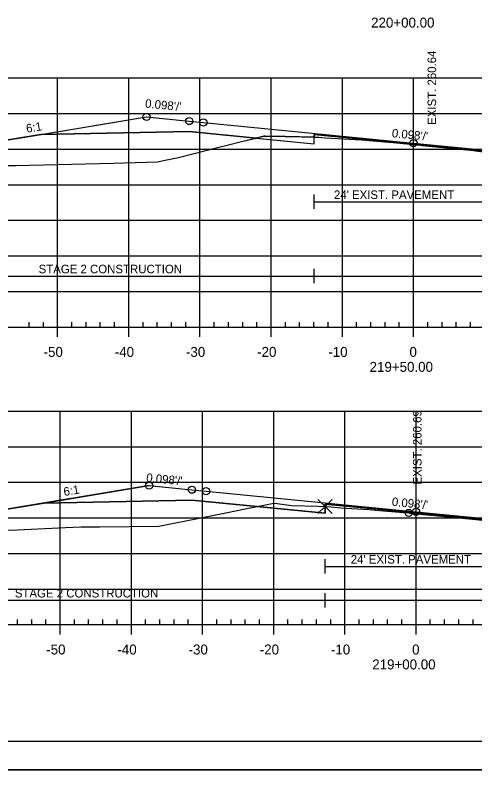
# Model space of a CAD drawing. Extents: x 1365647 to 1367999, y 387113 to 400173.
# Drawn here: x 1365837.8 to 1365902.4, y 391212.8 to 391318.9 of the extents above; entities that cross this region are included whole.
import ezdxf

# ---------------------------------------------------------------- set-up
doc = ezdxf.new("R2010")
doc.units = 0
for name, color, linetype in [('R_Alt Surface', 7, 'Continuous'), ('R_Axis', 7, 'Continuous'), ('R_Axis Annot', 7, 'Continuous'), ('R_Border', 7, 'Continuous'), ('R_Contours', 7, 'Continuous'), ('R_Exist Surface', 7, 'Continuous'), ('R_Fin Surface', 7, 'Continuous'), ('R_Fin Surface Annot', 7, 'Continuous'), ('R_Grid', 7, 'Continuous'), ('R_No Plot', 7, 'Continuous'), ('R_Proposed Const Limits', 7, 'Continuous'), ('R_Water', 7, 'Continuous'), ('R_Xsect Elev', 7, 'Continuous')]:
    doc.layers.add(name, color=color, linetype=linetype)

msp = doc.modelspace()

# ---------------------------------------------------------------- linework, layer by layer
at = {"layer": 'R_Alt Surface'}
for points in [[(1365841.41, 391302.12), (1365862.22, 391302.54), (1365879.78, 391300.82), (1365879.78, 391302.11), (1365893.72, 391300.74), (1365903.55, 391299.78), (1365903.55, 391298.49), (1365925.22, 391296.36), (1365952.65, 391293.67)], [(1365841.78, 391250.31), (1365862.59, 391250.72), (1365881.3, 391248.89), (1365881.3, 391250.18), (1365894.09, 391248.93), (1365904.84, 391247.88), (1365904.84, 391246.59), (1365925.59, 391244.55), (1365953.01, 391241.86)]]:
    msp.add_lwpolyline(points, dxfattribs=at)
at = {"layer": 'R_Axis'}
for p, q in [((1365839.73, 391275.06), (1365839.73, 391275.76)), ((1365841.73, 391275.06), (1365841.73, 391275.76)), ((1365845.73, 391275.06), (1365845.73, 391275.76)), ((1365847.73, 391275.06), (1365847.73, 391275.76)), ((1365849.73, 391275.06), (1365849.73, 391275.76)), ((1365851.73, 391275.06), (1365851.73, 391275.76)), ((1365855.73, 391275.06), (1365855.73, 391275.76)), ((1365857.73, 391275.06), (1365857.73, 391275.76)), ((1365859.73, 391275.06), (1365859.73, 391275.76)), ((1365861.73, 391275.06), (1365861.73, 391275.76)), ((1365865.73, 391275.06), (1365865.73, 391275.76)), ((1365867.73, 391275.06), (1365867.73, 391275.76)), ((1365869.73, 391275.06), (1365869.73, 391275.76)), ((1365871.73, 391275.06), (1365871.73, 391275.76)), ((1365875.73, 391275.06), (1365875.73, 391275.76)), ((1365877.73, 391275.06), (1365877.73, 391275.76)), ((1365879.73, 391275.06), (1365879.73, 391275.76)), ((1365881.73, 391275.06), (1365881.73, 391275.76)), ((1365885.73, 391275.06), (1365885.73, 391275.76)), ((1365887.73, 391275.06), (1365887.73, 391275.76)), ((1365889.73, 391275.06), (1365889.73, 391275.76)), ((1365891.73, 391275.06), (1365891.73, 391275.76)), ((1365895.73, 391275.06), (1365895.73, 391275.76)), ((1365897.73, 391275.06), (1365897.73, 391275.76)), ((1365899.73, 391275.06), (1365899.73, 391275.76)), ((1365901.73, 391275.06), (1365901.73, 391275.76)), ((1365748.73, 391275.06), (1366038.73, 391275.06)), ((1365843.73, 391273.66), (1365843.73, 391275.06)), ((1365853.73, 391273.66), (1365853.73, 391275.06)), ((1365863.73, 391273.66), (1365863.73, 391275.06)), ((1365873.73, 391273.66), (1365873.73, 391275.06)), ((1365883.73, 391273.66), (1365883.73, 391275.06)), ((1365893.73, 391273.66), (1365893.73, 391275.06)), ((1365749.09, 391233.24), (1366039.09, 391233.24)), ((1365838.09, 391233.24), (1365838.09, 391233.94)), ((1365840.09, 391233.24), (1365840.09, 391233.94)), ((1365842.09, 391233.24), (1365842.09, 391233.94)), ((1365844.09, 391231.84), (1365844.09, 391233.24)), ((1365846.09, 391233.24), (1365846.09, 391233.94)), ((1365848.09, 391233.24), (1365848.09, 391233.94)), ((1365850.09, 391233.24), (1365850.09, 391233.94)), ((1365852.09, 391233.24), (1365852.09, 391233.94)), ((1365854.09, 391231.84), (1365854.09, 391233.24)), ((1365856.09, 391233.24), (1365856.09, 391233.94)), ((1365858.09, 391233.24), (1365858.09, 391233.94)), ((1365860.09, 391233.24), (1365860.09, 391233.94)), ((1365862.09, 391233.24), (1365862.09, 391233.94)), ((1365864.09, 391231.84), (1365864.09, 391233.24)), ((1365866.09, 391233.24), (1365866.09, 391233.94)), ((1365868.09, 391233.24), (1365868.09, 391233.94)), ((1365870.09, 391233.24), (1365870.09, 391233.94)), ((1365872.09, 391233.24), (1365872.09, 391233.94)), ((1365874.09, 391231.84), (1365874.09, 391233.24)), ((1365876.09, 391233.24), (1365876.09, 391233.94)), ((1365878.09, 391233.24), (1365878.09, 391233.94)), ((1365880.09, 391233.24), (1365880.09, 391233.94)), ((1365882.09, 391233.24), (1365882.09, 391233.94)), ((1365884.09, 391231.84), (1365884.09, 391233.24)), ((1365886.09, 391233.24), (1365886.09, 391233.94)), ((1365888.09, 391233.24), (1365888.09, 391233.94)), ((1365890.09, 391233.24), (1365890.09, 391233.94)), ((1365892.09, 391233.24), (1365892.09, 391233.94)), ((1365894.09, 391231.84), (1365894.09, 391233.24)), ((1365896.09, 391233.24), (1365896.09, 391233.94)), ((1365898.09, 391233.24), (1365898.09, 391233.94)), ((1365900.09, 391233.24), (1365900.09, 391233.94)), ((1365902.09, 391233.24), (1365902.09, 391233.94))]:
    msp.add_line(p, q, dxfattribs=at)
at = {"layer": 'R_Border'}
msp.add_line((1366052.27, 391216.8), (1365736.09, 391216.8), dxfattribs=at)
at = {"layer": 'R_Contours'}
for p, q in [((1365841.41, 391302.12), (1365841.11, 391302.07)), ((1365862.22, 391302.54), (1365841.41, 391302.12)), ((1365871.6, 391301.62), (1365862.22, 391302.54)), ((1365879.78, 391301.73), (1365875.74, 391301.81))]:
    msp.add_line(p, q, dxfattribs=at)
for points in [[(1365841.11, 391302.07), (1365834.22, 391300.92), (1365823.54, 391297.36)], [(1365875.74, 391301.81), (1365872.88, 391301.89), (1365872.69, 391301.89), (1365871.6, 391301.62)], [(1365903.55, 391299.78), (1365893.72, 391300.74), (1365879.78, 391302.11), (1365879.78, 391301.73)], [(1365823.54, 391297.36), (1365827.09, 391297.35), (1365833.73, 391297.58), (1365836.25, 391297.74), (1365837.82, 391297.76), (1365851.6, 391298.09), (1365857.76, 391298.25), (1365858.82, 391298.49), (1365860.73, 391298.9), (1365866.55, 391300.39), (1365867.36, 391300.58), (1365869.58, 391301.11), (1365871.6, 391301.62)], [(1365871.6, 391301.62), (1365879.78, 391300.82), (1365879.78, 391301.73)], [(1365879.78, 391301.73), (1365880.17, 391301.72), (1365880.44, 391301.72), (1365880.44, 391301.72), (1365880.87, 391301.7), (1365881.36, 391301.66), (1365886.42, 391301.36), (1365890.22, 391301.02), (1365890.87, 391300.97), (1365892.26, 391300.84), (1365892.34, 391300.84), (1365894.2, 391300.67), (1365894.37, 391300.64), (1365894.94, 391300.59), (1365902.16, 391299.86), (1365902.43, 391299.83), (1365903.55, 391299.69)]]:
    msp.add_lwpolyline(points, dxfattribs=at)
for points in [[(1365827.03, 391246.59), (1365831.31, 391246.54), (1365837.11, 391246.52), (1365844.83, 391246.9), (1365847.04, 391246.97), (1365849.65, 391246.99), (1365857.97, 391247.09), (1365864.08, 391248.27), (1365867.61, 391248.97), (1365870.09, 391249.49), (1365871.78, 391249.83), (1365862.59, 391250.72), (1365841.78, 391250.31), (1365834.59, 391249.11)], [(1365871.78, 391249.83), (1365874.09, 391250.29), (1365874.59, 391250.26), (1365876.59, 391249.96), (1365880.27, 391249.87), (1365881.3, 391249.83), (1365881.3, 391248.89)], [(1365881.3, 391249.83), (1365881.32, 391249.83), (1365882.18, 391249.78), (1365883.53, 391249.67), (1365885.02, 391249.56), (1365887.49, 391249.4), (1365888.39, 391249.32), (1365891.19, 391249.09), (1365892.32, 391248.98), (1365893.05, 391248.93), (1365893.22, 391248.92), (1365893.57, 391248.89), (1365895.13, 391248.73), (1365900.56, 391248.18), (1365902.47, 391248), (1365903.75, 391247.85), (1365904.84, 391247.72), (1365904.84, 391247.88), (1365894.09, 391248.93), (1365881.3, 391250.18)]]:
    msp.add_lwpolyline(points, close=True, dxfattribs=at)
at = {"layer": 'R_Exist Surface'}
for points in [[(1365836.25, 391297.74), (1365837.82, 391297.76), (1365851.6, 391298.09), (1365857.76, 391298.25), (1365858.82, 391298.49), (1365860.73, 391298.9), (1365866.55, 391300.39), (1365867.36, 391300.58), (1365869.58, 391301.11), (1365872.69, 391301.89), (1365872.88, 391301.89), (1365875.74, 391301.81), (1365880.17, 391301.72), (1365880.44, 391301.72), (1365880.44, 391301.72), (1365880.87, 391301.7), (1365881.36, 391301.66), (1365886.42, 391301.36), (1365890.22, 391301.02), (1365890.87, 391300.97), (1365892.26, 391300.84), (1365892.34, 391300.84), (1365894.2, 391300.67), (1365894.37, 391300.64), (1365894.94, 391300.59), (1365902.16, 391299.86), (1365902.43, 391299.83)], [(1365837.11, 391246.52), (1365844.83, 391246.9), (1365847.04, 391246.97), (1365849.65, 391246.99), (1365857.97, 391247.09), (1365864.08, 391248.27), (1365867.61, 391248.97), (1365870.09, 391249.49), (1365874.09, 391250.29), (1365874.59, 391250.26), (1365876.59, 391249.96), (1365880.27, 391249.87), (1365881.3, 391249.83), (1365881.32, 391249.83), (1365882.18, 391249.78), (1365883.53, 391249.67), (1365885.02, 391249.56), (1365887.49, 391249.4), (1365888.39, 391249.32), (1365891.19, 391249.09), (1365892.32, 391248.98), (1365893.05, 391248.93), (1365893.22, 391248.92), (1365893.57, 391248.89), (1365895.13, 391248.73), (1365900.56, 391248.18), (1365902.47, 391248)]]:
    msp.add_lwpolyline(points, dxfattribs=at)
at = {"layer": 'R_Fin Surface'}
for points in [[(1365823.54, 391297.36), (1365834.22, 391300.92), (1365841.11, 391302.07), (1365856.22, 391304.59), (1365862.22, 391304), (1365864.22, 391303.8), (1365893.72, 391300.91), (1365923.22, 391298.02), (1365925.22, 391297.83), (1365931.22, 391297.24), (1365952.44, 391293.7), (1365953.22, 391293.57), (1365955.25, 391292.89)], [(1365823.54, 391297.36), (1365834.22, 391300.92), (1365841.41, 391302.12), (1365856.22, 391304.59), (1365862.22, 391304), (1365864.22, 391303.8), (1365893.72, 391300.91), (1365923.22, 391298.02), (1365925.22, 391297.83), (1365931.22, 391297.24), (1365952.65, 391293.67), (1365953.22, 391293.57), (1365955.25, 391292.89), (1365967.47, 391296.97)], [(1365856.22, 391304.59), (1365862.22, 391304), (1365864.22, 391303.8), (1365893.72, 391300.91), (1365923.22, 391298.02), (1365925.22, 391297.83), (1365931.22, 391297.24)], [(1365827.03, 391246.59), (1365834.59, 391249.11), (1365841.78, 391250.31), (1365856.59, 391252.78), (1365862.59, 391252.19), (1365864.59, 391251.99), (1365894.09, 391249.1), (1365923.59, 391246.21), (1365925.59, 391246.01), (1365931.59, 391245.43), (1365953.01, 391241.86), (1365953.59, 391241.76), (1365955.2, 391241.22), (1365968.27, 391245.58)], [(1365856.59, 391252.78), (1365862.59, 391252.19), (1365864.59, 391251.99), (1365894.09, 391249.1), (1365923.59, 391246.21), (1365925.59, 391246.01), (1365931.59, 391245.43)]]:
    msp.add_lwpolyline(points, dxfattribs=at)
at = {"layer": 'R_Grid'}
for p, q in [((1365748.73, 391310.06), (1366038.73, 391310.06)), ((1365843.73, 391275.06), (1365843.73, 391310.06)), ((1365853.73, 391275.06), (1365853.73, 391310.06)), ((1365863.73, 391275.06), (1365863.73, 391310.06)), ((1365873.73, 391275.06), (1365873.73, 391310.06)), ((1365883.73, 391275.06), (1365883.73, 391310.06)), ((1365893.73, 391275.06), (1365893.73, 391310.06)), ((1365748.73, 391305.06), (1366038.73, 391305.06)), ((1365748.73, 391300.06), (1366038.73, 391300.06)), ((1365748.73, 391295.06), (1366038.73, 391295.06)), ((1365748.73, 391290.06), (1366038.73, 391290.06)), ((1365748.73, 391285.06), (1366038.73, 391285.06)), ((1365748.73, 391280.06), (1366038.73, 391280.06)), ((1365748.73, 391275.06), (1366038.73, 391275.06)), ((1365749.09, 391263.24), (1366039.09, 391263.24)), ((1365844.09, 391233.24), (1365844.09, 391263.24)), ((1365854.09, 391233.24), (1365854.09, 391263.24)), ((1365864.09, 391233.24), (1365864.09, 391263.24)), ((1365874.09, 391233.24), (1365874.09, 391263.24)), ((1365884.09, 391233.24), (1365884.09, 391263.24)), ((1365894.09, 391233.24), (1365894.09, 391263.24)), ((1365749.09, 391258.24), (1366039.09, 391258.24)), ((1365749.09, 391253.24), (1366039.09, 391253.24)), ((1365749.09, 391248.24), (1366039.09, 391248.24)), ((1365749.09, 391243.24), (1366039.09, 391243.24)), ((1365749.09, 391238.24), (1366039.09, 391238.24)), ((1365749.09, 391233.24), (1366039.09, 391233.24))]:
    msp.add_line(p, q, dxfattribs=at)
at = {"layer": 'R_No Plot'}
msp.add_line((1365723.69, 391212.82), (1366057.03, 391212.82), dxfattribs=at)
msp.add_lwpolyline([(1365723.69, 391426.16), (1366057.03, 391426.16), (1366057.03, 391212.82), (1365723.69, 391212.82)], close=True, dxfattribs=at)
msp.add_lwpolyline([(1365881.3, 391249.83), (1365880.3, 391250.83), (1365881.3, 391249.83), (1365880.3, 391248.83), (1365881.3, 391249.83), (1365882.3, 391248.83), (1365881.3, 391249.83), (1365882.3, 391250.83)], dxfattribs=at)
for centre in [(1365856.22, 391304.59), (1365862.22, 391304), (1365864.22, 391303.8), (1365893.72, 391300.91), (1365856.59, 391252.78), (1365856.59, 391252.78), (1365856.59, 391252.78), (1365856.59, 391252.78), (1365856.59, 391252.78), (1365862.59, 391252.19), (1365862.59, 391252.19), (1365862.59, 391252.19), (1365862.59, 391252.19), (1365862.59, 391252.19), (1365864.59, 391251.99), (1365864.59, 391251.99), (1365864.59, 391251.99), (1365864.59, 391251.99), (1365864.59, 391251.99), (1365893.05, 391248.93), (1365894.09, 391249.1), (1365894.09, 391249.1), (1365894.09, 391249.1), (1365894.09, 391249.1), (1365894.09, 391249.1)]:
    msp.add_circle(centre, 0.5, dxfattribs=at)
at = {"layer": 'R_Proposed Const Limits'}
msp.add_lwpolyline([(1365856.59, 391252.78), (1365834.59, 391249.11), (1365827.03, 391246.59)], dxfattribs=at)
at = {"layer": 'R_Water'}
for p, q in [((1365879.78, 391291.66), (1365879.78, 391293.66)), ((1365879.78, 391292.66), (1365903.55, 391292.66)), ((1365879.78, 391281.22), (1365879.78, 391283.22)), ((1365823.54, 391282.22), (1365879.78, 391282.22)), ((1365879.78, 391282.22), (1365967.47, 391282.22)), ((1365881.3, 391240.42), (1365881.3, 391242.42)), ((1365881.3, 391241.42), (1365904.84, 391241.42)), ((1365881.3, 391235.66), (1365881.3, 391237.66)), ((1365827.03, 391236.66), (1365881.3, 391236.66)), ((1365881.3, 391236.66), (1365968.3, 391236.66))]:
    msp.add_line(p, q, dxfattribs=at)

# ---------------------------------------------------------------- texts
at = {"layer": 'R_Axis Annot'}
for s, p in [('220+00.00', (1365887.77, 391317.14)), ('-50', (1365841.76, 391270.86)), ('-40', (1365851.76, 391270.86)), ('-30', (1365861.76, 391270.86)), ('-20', (1365871.76, 391270.86)), ('-10', (1365881.76, 391270.86)), ('0', (1365893.16, 391270.86)), ('219+50.00', (1365887.56, 391268.76)), ('-50', (1365842.13, 391229.04)), ('-40', (1365852.13, 391229.04)), ('-30', (1365862.13, 391229.04)), ('-20', (1365872.13, 391229.04)), ('-10', (1365882.13, 391229.04)), ('0', (1365893.53, 391229.04)), ('219+00.00', (1365887.93, 391226.94))]:
    msp.add_text(s, height=1.4, dxfattribs=at).set_placement(p)
at = {"layer": 'R_Fin Surface Annot'}
for s, rotation, p in [("0.098'/'", 354.4029, (1365855.98, 391305.91)), ('6:1', 9.4623, (1365839.4, 391302.35)), ("0.098'/'", 354.4029, (1365890.64, 391301.74)), ("0.098'/'", 354.4029, (1365856.14, 391253.32)), ('6:1', 9.4623, (1365844.66, 391251.3)), ("0.098'/'", 354.4029, (1365890.64, 391249.94))]:
    msp.add_text(s, height=1.2, rotation=rotation, dxfattribs=at).set_placement(p)
at = {"layer": 'R_Water'}
for s, p in [("24' EXIST. PAVEMENT", (1365882.55, 391293.05)), ('STAGE 2 CONSTRUCTION', (1365841.06, 391282.61)), ("24' EXIST. PAVEMENT", (1365884.91, 391241.81)), ('STAGE 2 CONSTRUCTION', (1365837.72, 391237.05))]:
    msp.add_text(s, height=1.2, dxfattribs=at).set_placement(p)
at = {"layer": 'R_Xsect Elev'}
for s, p in [('EXIST. 260.64', (1365896.9, 391303.47)), ('EXIST. 260.69', (1365894.85, 391252.93))]:
    msp.add_text(s, height=1.2, rotation=90, dxfattribs=at).set_placement(p)

doc.saveas('drawing.dxf')
